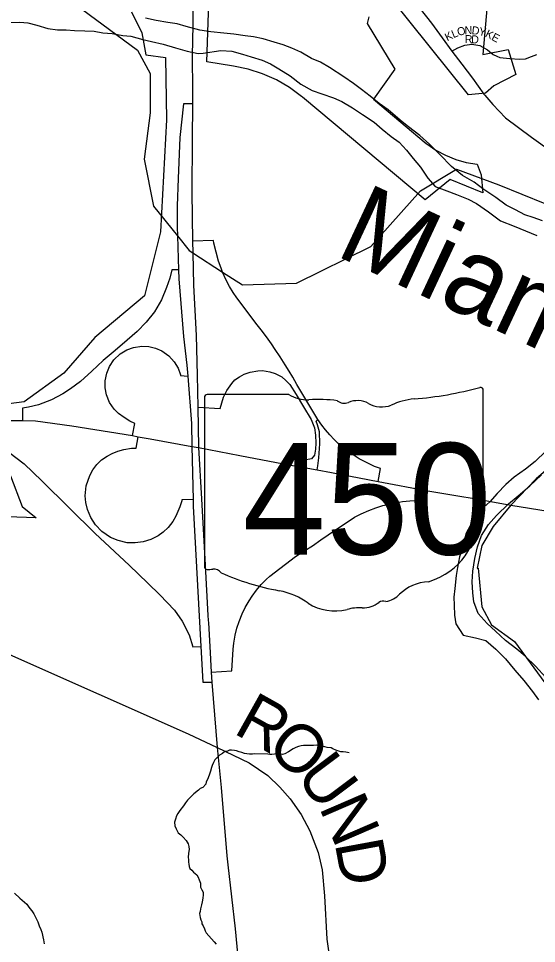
# Model space of a CAD drawing. Extents: x 1310247 to 1664935, y 235267 to 584339.
# Drawn here: x 1466239 to 1469473, y 424082 to 429860 of the extents above; entities that cross this region are included whole.
import ezdxf

# ---------------------------------------------------------------- set-up
doc = ezdxf.new("R2010")
doc.units = 0
for name, color, linetype in [('GM_X_City_Street', 7, 'Continuous'), ('GM_X_City_Street_Text', 7, 'Continuous'), ('GM_X_Corporation', 7, 'Continuous'), ('GM_X_County_Road', 7, 'Continuous'), ('GM_X_County_Road_Text', 7, 'Continuous'), ('GM_X_Interchange_Ramps', 7, 'Continuous'), ('GM_X_Interstate_Route', 7, 'Continuous'), ('GM_X_Major_River', 7, 'Continuous'), ('GM_X_Major_River_Text', 7, 'Continuous'), ('GM_X_Minor_River', 7, 'Continuous'), ('GM_X_State_Location', 7, 'Continuous'), ('GM_X_State_Route', 7, 'Continuous'), ('GM_X_State_Shield', 7, 'Continuous'), ('GM_X_Township', 7, 'Continuous'), ('GM_X_Township_Road', 7, 'Continuous'), ('GM_X_US_Route', 7, 'Continuous')]:
    doc.layers.add(name, color=color, linetype=linetype)

msp = doc.modelspace()

# ---------------------------------------------------------------- linework, layer by layer
at = {"layer": 'GM_X_City_Street'}
msp.add_lwpolyline([(1468943.6, 429655.1), (1468982.9, 429676.1), (1469024.9, 429692.7), (1469068.6, 429698.8), (1469118.4, 429690.9), (1469167.4, 429663), (1469203.2, 429634.1), (1469226, 429623.7)], dxfattribs=at)
at = {"layer": 'GM_X_Corporation'}
for points in [[(1468426.5, 429870), (1468416.4, 429829.2), (1468587.6, 429544.2), (1468455.2, 429355.1), (1468783.8, 429079.4), (1468787.8, 429076.3), (1468844.6, 429037.9), (1468905.1, 429005.7), (1468968.7, 428980), (1469034.6, 428961), (1469102.1, 428949.1), (1469127.5, 428882.8), (1469137.2, 428771.7), (1468934.7, 428853.5), (1468777.7, 428726.3), (1468012.4, 429368.6), (1468006.3, 429373.5), (1467930.4, 429428.7), (1467849.1, 429475.6), (1467763.3, 429513.8), (1467674, 429542.8), (1467582.2, 429562.3), (1467414.8, 429588.9), (1467436.4, 430206.4)], [(1469170.7, 430016.7), (1469137.3, 429634.9), (1469295.1, 429666.4), (1469344.3, 429509), (1469207.3, 429438.6), (1469154.4, 429394.2), (1469049.5, 429382.8), (1468566.1, 429987.1)], [(1466945.8, 429901.6), (1467010.1, 429769.7), (1467034.3, 429632.6), (1467156, 429615.5), (1467162.8, 429226), (1467126.1, 428526.9), (1467026.7, 428128), (1466716.6, 427867.8), (1466521.7, 427643.6), (1466275.7, 427464.8), (1466049.1, 427437)], [(1466189.8, 427002.8), (1466263.3, 426811.3), (1466350.5, 426740.6), (1465986.1, 426753.3)]]:
    msp.add_lwpolyline(points, dxfattribs=at)
at = {"layer": 'GM_X_County_Road'}
msp.add_lwpolyline([(1465603.8, 426143), (1467298.8, 425392), (1467479.6, 425306.7), (1467679.6, 425209.3), (1467795.1, 425131), (1467869.9, 425058), (1467936, 424984.9), (1468003.8, 424887.5), (1468057.5, 424784.8), (1468109.7, 424649.2), (1468134, 424541.3), (1468149.5, 424379.3), (1468163.9, 424108.2), (1468192.8, 423902.2), (1468239.8, 423699.8), (1468294, 423537.2), (1468423.7, 423144.3), (1469014.1, 421420.4), (1469095.7, 421195.3), (1469165.7, 421030.1), (1469245.1, 420884.5), (1469394.4, 420649.3), (1469626.4, 420332.4)], dxfattribs=at)
at = {"layer": 'GM_X_Interchange_Ramps'}
for points in [[(1467325.5, 429327.3), (1467268.8, 429327.2), (1467246.6, 429116.2), (1467235.5, 428860.9), (1467230, 428688.8), (1467230, 428555.6), (1467231.5, 428502.2), (1467235.5, 428361.3), (1467238.6, 428290.7), (1467241.1, 428233.7), (1467268.8, 427872.8), (1467291, 427695.2), (1467296.2, 427626.1), (1467318.8, 427328.9), (1467321.8, 427186.9), (1467329, 426855.5), (1467329.9, 426812.6), (1467378.5, 425937.7), (1467390.9, 425713.6), (1467446.9, 425714.3)], [(1468483.7, 426967.6), (1468499, 427047.9), (1468461.6, 427061.5), (1468407.3, 427087.5), (1468366.5, 427109.6), (1468328.2, 427133.5), (1468297.4, 427155.1), (1468267.7, 427178), (1468235.7, 427205.5), (1468209.2, 427230.8), (1468182, 427259.4), (1468155.8, 427290), (1468133.2, 427319.2), (1468108.6, 427355.2), (1468101.3, 427365.9), (1467977.1, 427574), (1467951.8, 427618.8), (1467928.9, 427657.5), (1467904.5, 427697.4), (1467873.6, 427745.8), (1467842.5, 427792.3), (1467818.5, 427826.8), (1467786.5, 427871.1), (1467753.7, 427914.6), (1467729.7, 427945.3), (1467601.9, 428115.9), (1467580.1, 428147.9), (1467556.7, 428186.3), (1467536.4, 428224.6), (1467513.2, 428276.2), (1467503.9, 428299.6), (1467488.8, 428344.4), (1467472.6, 428399.7), (1467458.3, 428457.4), (1467455.8, 428472.7), (1467326, 428469.9)], [(1467238.6, 428290.7), (1467196.2, 428289.1), (1467183.6, 428238.5), (1467163.7, 428178.8), (1467133, 428102.8), (1467087.7, 428026.8), (1467037.1, 427963.5), (1466981, 427905.6), (1466917.7, 427851.3), (1466843.5, 427786.2), (1466767.5, 427722.9), (1466697, 427657.8), (1466626.4, 427592.7), (1466563.1, 427545.6), (1466516.1, 427514.9), (1466445.6, 427478.7), (1466364.1, 427446.2), (1466302.6, 427431.7), (1466264.7, 427426.2), (1466264.8, 427347.8)], [(1466951.4, 427254), (1466965.2, 427330), (1466934.4, 427344.6), (1466898.1, 427367.6), (1466863.7, 427392.2), (1466835.6, 427420.5), (1466808.3, 427460.7), (1466789, 427508), (1466780.5, 427553.5), (1466780.6, 427595.7), (1466790.5, 427645.2), (1466808, 427687), (1466835.4, 427727.5), (1466875, 427765.1), (1466915, 427789.5), (1466956.7, 427805), (1467009.1, 427813), (1467053.3, 427810.7), (1467094.5, 427800.8), (1467135, 427783), (1467176.8, 427753.4), (1467211.3, 427715.8), (1467235.1, 427675.7), (1467249.9, 427634.9), (1467251, 427629.6), (1467296.2, 427626.1)], [(1467358.7, 427431.2), (1467498, 427424.3), (1467519.7, 427495.3), (1467540.3, 427536.5), (1467570.1, 427578.9), (1467590.7, 427601.8), (1467618.1, 427622.3), (1467647.9, 427638.4), (1467685.6, 427649.8), (1467732.6, 427659), (1467763.5, 427661.3), (1467808.1, 427652.1), (1467841.3, 427641.8), (1467883.7, 427622.3), (1467908.8, 427598.3), (1467934, 427573.1), (1467972.9, 427510.2), (1468017.6, 427434.6), (1468065.6, 427354.5), (1468087.4, 427303), (1468094.2, 427256.1), (1468096.5, 427208), (1468093.1, 427170.3), (1468087.4, 427132.5), (1468069.1, 427109.6), (1468025.6, 427101.6), (1468022.9, 427054.6)], [(1468104.8, 427039.6), (1468107.3, 427065.2), (1468113.8, 427114.7), (1468120.3, 427203.8), (1468117.8, 427277.6), (1468106.5, 427322.2), (1468097.6, 427344.9), (1468108.6, 427355.2)], [(1465807.3, 427321.5), (1465816.8, 427270.2), (1465947.5, 427249.4), (1466053.5, 427217.4), (1466178.4, 427151.1), (1466275.6, 427079), (1466384.8, 426971.3), (1466554.7, 426803), (1466717.8, 426643), (1466929.9, 426445.3), (1467045.7, 426333), (1467120.8, 426260.4), (1467212.9, 426164.8), (1467260.5, 426094.9), (1467304.3, 426009.5), (1467327.5, 425935.2), (1467378.5, 425937.7)], [(1467329, 426855.5), (1467259.4, 426853.1), (1467258.2, 426847.8), (1467245.9, 426809.2), (1467221.5, 426750.6), (1467202.8, 426717.8), (1467174.6, 426681.3), (1467142.9, 426651), (1467110.9, 426628.1), (1467064.7, 426604.8), (1467018.2, 426590.4), (1466968.7, 426583.7), (1466918.2, 426585.5), (1466861, 426598.3), (1466813.3, 426618.7), (1466760.3, 426655), (1466719.5, 426697.6), (1466690.4, 426742.7), (1466669.8, 426792.5), (1466659.7, 426836.3), (1466656.4, 426877.2), (1466662.2, 426939.8), (1466683.9, 427006.1), (1466703.2, 427041.4), (1466727.8, 427074.2), (1466758.3, 427102), (1466792.5, 427126.1), (1466823.6, 427143), (1466859.3, 427157.6), (1466897.4, 427168.2), (1466944.1, 427174.9), (1466973.8, 427175.5), (1466986.9, 427247.5)], [(1467441.9, 425777.3), (1467570.9, 425784.5), (1467578.6, 425919.6), (1467582.8, 425957), (1467591.9, 426007.9), (1467603.2, 426052.2), (1467616.7, 426093.9), (1467635.8, 426141.2), (1467655.2, 426181.1), (1467678.5, 426222), (1467698, 426251.9), (1467725.4, 426288.7), (1467755, 426323.4), (1467785.5, 426354.9), (1467808.1, 426375.7), (1467969, 426498.7), (1468027.3, 426535.6), (1468074.7, 426566.8), (1468127.3, 426603), (1468172.8, 426635.4), (1468337.3, 426745), (1468378.2, 426765.7), (1468425.5, 426786.5), (1468470.7, 426803.3), (1468514.3, 426817), (1468552.5, 426826.9), (1468590.8, 426835), (1468637.1, 426842.5), (1468681.5, 426847.3), (1468717.4, 426849.5), (1468754.9, 426850.2), (1468783.4, 426848), (1468793.8, 426910.3)]]:
    msp.add_lwpolyline(points, dxfattribs=at)
at = {"layer": 'GM_X_Interstate_Route'}
for points in [[(1467320.1, 430159.3), (1467326, 430017), (1467326.9, 429820.4), (1467323.8, 429625.9), (1467326.1, 429409.1), (1467325.5, 429327.3), (1467324.1, 429104.3), (1467321.4, 428775.3), (1467326, 428469.9), (1467327.6, 428396.3), (1467332.2, 428193.3), (1467348, 427879.9), (1467354.8, 427632.4), (1467358.7, 427431.2), (1467363.6, 427179.3), (1467382, 426859.7), (1467404.3, 426446), (1467422.2, 426131.5), (1467423.9, 426100.6)], [(1467423.9, 426100.6), (1467424.9, 426084.3), (1467433, 425938), (1467441.9, 425777.3), (1467446.9, 425714.3), (1467479.6, 425306.7), (1467504, 425057.1), (1467540.8, 424628.8), (1467546.9, 424573.2)], [(1467546.9, 424573.2), (1467590.9, 424174.1), (1467627, 423795.9)]]:
    msp.add_lwpolyline(points, dxfattribs=at)
at = {"layer": 'GM_X_Major_River'}
for points in [[(1466181.5, 429834.9), (1466247.7, 429837.5), (1466297.7, 429832.5), (1466353.5, 429817.3), (1466423.2, 429797.8), (1466483.1, 429788.5), (1466537.3, 429789.4), (1466589.3, 429784.3), (1466653.4, 429783), (1466711.4, 429779.8), (1466765.4, 429770.6)], [(1469509.7, 428595.6), (1469452.1, 428616.9), (1469400.3, 428634), (1469340.9, 428665.4), (1469283.4, 428694.7), (1469218.3, 428742.2), (1469137.3, 428796.1), (1469084.1, 428837.3), (1469010.8, 428879), (1468941.9, 428934.7), (1468869.4, 429010.5), (1468804.6, 429074), (1468743.7, 429129.5), (1468674.7, 429183.1), (1468621.5, 429224.4), (1468546.8, 429290.2), (1468491.5, 429329.5), (1468434.4, 429374.8), (1468381.2, 429416.1), (1468329.9, 429453.3), (1468270.7, 429494.7), (1468181.7, 429552.7), (1468124.3, 429586), (1468068.7, 429609.3), (1468001.4, 429648.8), (1467945.8, 429674.1), (1467892.2, 429695.2), (1467836.4, 429712.5), (1467766.7, 429732), (1467706.9, 429745.2), (1467654.9, 429752.3), (1467583, 429761.9), (1467521, 429767.1), (1467441, 429776.8), (1467371, 429786.3), (1467285.4, 429810.1), (1467229.6, 429825.4), (1467171.7, 429834.6), (1467097.8, 429848.1), (1467031.9, 429861.5)], [(1466765.4, 429770.6), (1466823.4, 429765.4), (1466891.3, 429754), (1466941.3, 429749), (1467015, 429729.4), (1467068.8, 429716.2), (1467142.6, 429698.6), (1467220.3, 429677), (1467292, 429655.4), (1467359.9, 429642), (1467392.8, 429643.2)], [(1467392.8, 429643.2), (1467502.6, 429659.1), (1467570.6, 429655.7), (1467638.3, 429636.2), (1467692.1, 429621.1), (1467759.8, 429599.6), (1467813.4, 429576.4), (1467864.9, 429545.2), (1467936.1, 429501.6), (1468001.1, 429450), (1468072.4, 429410.4), (1468132, 429389.1), (1468205.6, 429363.5), (1468257.3, 429342.3), (1468324.5, 429300.8), (1468387.8, 429259.3), (1468458.9, 429211.7), (1468510.1, 429168.5), (1468565.2, 429123.1), (1468616.5, 429088), (1468661.5, 429036.8), (1468702.5, 428985.8), (1468749.4, 428930.6), (1468794, 428861.4), (1468841, 428810.2), (1468912.5, 428782.6), (1468974.2, 428761.3), (1469045.7, 428731.7), (1469099.2, 428704.5), (1469174.2, 428652.8), (1469249.2, 428595), (1469332.6, 428563.1), (1469475.7, 428504)], [(1469530.4, 427157.3), (1469464.8, 427092.4), (1469403.6, 427045.5), (1469334.4, 426994.7), (1469281.3, 426949.6), (1469227.9, 426892.5), (1469180.7, 426841.2), (1469125.5, 426790.2), (1469069.6, 426709), (1469034.1, 426645.5), (1469012.3, 426565.6), (1468992.8, 426497.7), (1468979.3, 426429.7), (1468972.2, 426379.6), (1468962.4, 426299.5), (1468957.2, 426245.4), (1468958.1, 426195.2), (1468960.7, 426132.8), (1468969.6, 426078.4), (1469016.1, 426007.2), (1469091.9, 425991.6), (1469155.7, 425974.2), (1469218.7, 425920.7), (1469279.5, 425859.2), (1469338.1, 425789.7), (1469394.8, 425724.3), (1469447.4, 425656.9), (1469486.3, 425603.9)], [(1469531.5, 425743.5), (1469466.9, 425813.1), (1469402.1, 425876.8), (1469350.9, 425920), (1469279.9, 425973.6), (1469217.1, 426033.2), (1469166, 426080.4), (1469109.3, 426143.8), (1469082.8, 426216.7), (1469076, 426273), (1469071.5, 426341.4), (1469075, 426407.6), (1469088.7, 426485.7), (1469104.4, 426559.6), (1469130, 426629.4), (1469173.6, 426698.8), (1469222.9, 426756), (1469298.7, 426828.8), (1469357.9, 426877.8), (1469431.4, 426940.5), (1469505.1, 427009.3)]]:
    msp.add_lwpolyline(points, dxfattribs=at)
at = {"layer": 'GM_X_Minor_River'}
for points in [[(1468304, 425272.4), (1468282.1, 425277), (1468266.1, 425279.4), (1468252.1, 425279.8), (1468238.1, 425284.1), (1468220.2, 425288.6), (1468202.4, 425297.1), (1468190.5, 425303.4), (1468166.5, 425306), (1468122.7, 425319.2), (1468102.7, 425319.7), (1468080.6, 425318.3), (1468036.5, 425319.5), (1468018.4, 425317.9), (1468004.3, 425316.3), (1467988.2, 425312.7), (1467970, 425305.2), (1467953.7, 425297.6), (1467925.2, 425278.3), (1467902.8, 425266.9), (1467886.7, 425263.3), (1467862.6, 425263.9), (1467850.6, 425266.2), (1467836.6, 425264.6), (1467820.5, 425263), (1467808.5, 425263.3), (1467796.4, 425263.6), (1467714.3, 425265.8), (1467700.2, 425264.1), (1467682.1, 425264.6), (1467664.2, 425267.1), (1467650.2, 425269.5), (1467634.2, 425273.9), (1467616.3, 425278.4), (1467600.4, 425284.8), (1467588.5, 425287.1), (1467568.5, 425289.6), (1467556.4, 425290), (1467544.3, 425284.2), (1467528.1, 425280.7), (1467511.8, 425269.1), (1467493.5, 425257.5), (1467479.1, 425243.9), (1467464.6, 425228.2), (1467456.2, 425212.4), (1467447.7, 425194.6), (1467443.4, 425180.7), (1467438.8, 425158.8), (1467434.4, 425144.9), (1467430.1, 425133), (1467419.4, 425107.2), (1467411, 425091.4), (1467408.7, 425077.5), (1467390.1, 425055.9), (1467373.9, 425050.3), (1467363.5, 425038.6), (1467332.9, 425017.3), (1467308.2, 424991.9), (1467293.8, 424976.3), (1467281.3, 424960.6), (1467268.8, 424940.9), (1467246, 424913.4), (1467233.5, 424893.7), (1467225.1, 424879.9), (1467218.6, 424858.1), (1467214.1, 424840.2), (1467215.5, 424816.1), (1467223.1, 424797.8), (1467236.5, 424773.5), (1467252.2, 424761), (1467267.9, 424746.6), (1467285.4, 424726.1), (1467298.9, 424703.7), (1467302.5, 424687.6), (1467304, 424669.5), (1467301.4, 424645.6), (1467298.7, 424619.6), (1467300.4, 424605.5), (1467300, 424589.5), (1467301.7, 424577.5), (1467305.3, 424563.3), (1467309, 424551.2), (1467320.8, 424540.9), (1467332.5, 424526.6), (1467352.1, 424510), (1467361.8, 424495.7), (1467367.4, 424479.6), (1467374.9, 424459.3), (1467374.5, 424445.3), (1467376.2, 424433.3), (1467383.8, 424417), (1467391.5, 424402.8), (1467393.1, 424386.7), (1467390.5, 424364.8), (1467386, 424342.9), (1467381.4, 424322.9), (1467374.8, 424299.1), (1467372.4, 424281.1), (1467370.1, 424269.1), (1467373.5, 424245), (1467377, 424228.9)], [(1466214.1, 424395.5), (1466247.4, 424364.6), (1466276.9, 424339.8), (1466290.6, 424327.4), (1466300.3, 424315.2), (1466310, 424300.9), (1466321.6, 424286.6), (1466335.2, 424266.2)], [(1466335.2, 424266.2), (1466346.6, 424241.8), (1466360, 424217.5), (1466369.3, 424191.2), (1466378.8, 424168.9), (1466384.4, 424152.7), (1466390, 424134.5), (1466391.7, 424122.5), (1466395.2, 424104.3), (1466398.6, 424080.2)], [(1467377, 424228.9), (1467382.8, 424216.7), (1467384.5, 424204.7), (1467392.2, 424192.5), (1467399.7, 424174.2), (1467405.4, 424160), (1467411.1, 424147.9), (1467426.7, 424129.5), (1467461.8, 424092.5), (1467473.5, 424078.1)]]:
    msp.add_lwpolyline(points, dxfattribs=at)
at = {"layer": 'GM_X_State_Route'}
for points in [[(1465489.1, 427259.3), (1465677.3, 427297.3), (1465807.3, 427321.5), (1465829, 427325.5), (1465916.7, 427333.2), (1465995.4, 427340.9), (1466085.2, 427349.5), (1466192, 427349.5), (1466264.8, 427347.8), (1466346.4, 427346), (1466572, 427316.1), (1466951.4, 427254), (1466986.9, 427247.5), (1467062.3, 427233.9)], [(1467062.3, 427233.9), (1467321.8, 427186.9), (1467363.6, 427179.3)], [(1467363.6, 427179.3), (1467620.7, 427130.5), (1467937.5, 427070.2), (1468022.9, 427054.6), (1468104.8, 427039.6), (1468192.7, 427023.5), (1468483.7, 426967.6)], [(1468483.7, 426967.6), (1468793.8, 426910.3)], [(1468793.8, 426910.3), (1468970.1, 426881), (1469095.9, 426858.4)], [(1469095.9, 426858.4), (1469165.4, 426845.9), (1469313.7, 426820.6), (1469428.6, 426801), (1469699.9, 426757.8), (1469851.6, 426731.7)]]:
    msp.add_lwpolyline(points, dxfattribs=at)
at = {"layer": 'GM_X_State_Shield'}
for p, q in [((1467927.5, 427511.6), (1467417.8, 427511.6)), ((1469140.9, 426985), (1469140.9, 427537.7)), ((1467400.7, 427493.4), (1467400.7, 426436.7)), ((1469140.7, 426985.1), (1469140.9, 426985))]:
    msp.add_line(p, q, dxfattribs=at)
for centre, major_axis, start_param, end_param in [((1467420.6, 427495.6), (20.2, 0), 1.712693, 3.28349), ((1468048.8, 427634.2), (195.5, 0), 4.042523, 4.731795), ((1468521, 428952.1), (1845.5, 0), 4.814394, 5.042369), ((1469121.6, 427540), (19.4, 0), 6.141152, 7.989035), ((1468113.7, 426918.4), (702, 0), 1.404758, 1.657858), ((1468273, 427501.1), (56.4, 0), 3.836095, 5.185415), ((1468355.9, 427379), (117.3, 0), 0.950623, 2.079405), ((1468507.2, 427546.5), (141.1, 0), 4.081561, 5.145723), ((1468756.4, 427188.8), (371.3, 0), 1.699011, 2.107814), ((1469136.4, 426944.4), (30, 0), 1.883978, 3.671073), ((1468945.7, 426874.6), (180, 0), 5.934695, 6.695948), ((1469120.2, 426982.9), (20.7, 0), 5.05454, 6.418171), ((1469210.3, 426753.7), (130.9, 0), 2.387724, 3.262537), ((1468624.4, 426683.4), (461.6, 0), 5.101752, 6.440018), ((1467420.8, 426434.4), (20.3, 0), 3.00124, 4.508301), ((1467423.9, 426542.5), (155.2, 0), 4.665946, 4.897461), ((1467455.7, 426375.8), (56, 0), 0.519207, 1.627899), ((1468162.3, 427325.1), (1332.7, 0), 4.195997, 4.488961), ((1468819, 426140.1), (252.8, 0), 1.647645, 2.488434), ((1467764.9, 425962.1), (417, 0), 0.823519, 1.323587), ((1468498.7, 426334.3), (149.1, 0), 4.937069, 5.64225), ((1468215.9, 426370.5), (264.6, 0), 4.026481, 4.996735), ((1468388.1, 426291.4), (141, 0), 4.691044, 5.507374), ((1468515.7, 426189.1), (39.7, 0), 1.147584, 2.315152), ((1468368.8, 426005.2), (217.4, 0), 1.495662, 1.94098)]:
    msp.add_ellipse(centre, major_axis=major_axis, ratio=0.8, start_param=start_param, end_param=end_param, dxfattribs=at)
at = {"layer": 'GM_X_Township'}
for points in [[(1466506.1, 430016), (1466982.2, 429662.8), (1467061.7, 429517.1), (1467061.2, 429270.3), (1467023.9, 428980.1), (1467082.7, 428688.2), (1467231.5, 428502.2), (1467304, 428411.6), (1467327.6, 428396.3), (1467513.2, 428276.2), (1467638.5, 428195.2), (1467975.1, 428205.5), (1468437.8, 428436.3), (1468748.4, 428784), (1468973.6, 428917.8), (1469238.4, 428820.6), (1469524.2, 428704)], [(1466506.1, 430016), (1466982.2, 429662.8), (1467061.7, 429517.1), (1467061.2, 429270.3), (1467023.9, 428980.1), (1467082.7, 428688.2), (1467231.5, 428502.2), (1467304, 428411.6), (1467327.6, 428396.3), (1467513.2, 428276.2), (1467638.5, 428195.2), (1467975.1, 428205.5), (1468437.8, 428436.3), (1468748.4, 428784), (1468973.6, 428917.8), (1469238.4, 428820.6), (1469524.2, 428704)], [(1469693.2, 427175.9), (1469471.6, 426983.4), (1469313.7, 426820.6), (1469203.3, 426686), (1469132, 426568.2), (1469102, 426425.6), (1469109.5, 426425.6), (1469132, 426185.5), (1469192, 426072.9), (1469334.6, 425967.8), (1469910.6, 425185.2)], [(1469693.2, 427175.9), (1469471.6, 426983.4), (1469313.7, 426820.6), (1469203.3, 426686), (1469132, 426568.2), (1469102, 426425.6), (1469109.5, 426425.6), (1469132, 426185.5), (1469192, 426072.9), (1469334.6, 425967.8), (1469910.6, 425185.2)]]:
    msp.add_lwpolyline(points, dxfattribs=at)
at = {"layer": 'GM_X_Township_Road'}
msp.add_lwpolyline([(1469226, 429623.7), (1469243.4, 429615.8), (1469305.5, 429610.5), (1469367.5, 429606.2), (1469405.1, 429608.8), (1469440.9, 429622.3), (1469474.7, 429634.2)], dxfattribs=at)
at = {"layer": 'GM_X_US_Route'}
for points in [[(1468742.4, 429923.9), (1468746, 429919.2), (1468816.5, 429829.9), (1468884.1, 429739.9), (1468943.6, 429655.1), (1469006.5, 429574.7), (1469072.9, 429487.3), (1469144.8, 429387.7)], [(1469144.8, 429387.7), (1469149.9, 429380.6), (1469200.6, 429323), (1469279.2, 429239.9), (1469359.7, 429178.7), (1469442.7, 429117.5), (1469566.8, 429029.2), (1469781.9, 428873.7), (1469957.6, 428739.9), (1470129.8, 428603.5), (1470329.1, 428455), (1470442.7, 428349.2), (1470479.4, 428302), (1470509.1, 428253), (1470535.4, 428197.1), (1470557.2, 428121), (1470562.4, 428023.1), (1470564.2, 427892.9), (1470574.6, 427779.4), (1470574.9, 427776.5)]]:
    msp.add_lwpolyline(points, dxfattribs=at)

# ---------------------------------------------------------------- texts
at = {"layer": 'GM_X_City_Street_Text'}
for s, rotation, p in [('K', 27.19056, (1468916.1, 429716.6)), ('L', 22.77535, (1468954.3, 429736.3)), ('O', 16.60294, (1468985.4, 429749.5)), ('N', 0.69949, (1469024, 429761.5)), ('D', 354.26331, (1469066.5, 429762.1)), ('Y', 346.52042, (1469108.5, 429758)), ('K', 332.73113, (1469148.3, 429748.8)), ('E', 331.30888, (1469187.1, 429728.8)), ('R', 359.31996, (1469024.5, 429706.1)), ('D', 356.50136, (1469063.4, 429705.6))]:
    msp.add_text(s, height=50, rotation=rotation, dxfattribs=at).set_placement(p)
at = {"layer": 'GM_X_County_Road_Text'}
for s, rotation, p in [('R', 330.7949, (1467573.3, 425399.2)), ('O', 319.41688, (1467775.5, 425287.9)), ('U', 306.9005, (1467964.2, 425128.8)), ('N', 293.37845, (1468113.3, 424933.9)), ('D', 280.47689, (1468212.9, 424708.6))]:
    msp.add_text(s, height=300, rotation=rotation, dxfattribs=at).set_placement(p)
at = {"layer": 'GM_X_Major_River_Text'}
msp.add_text('Miami', height=500, rotation=334.99641, dxfattribs=at).set_placement((1468206.1, 428385.2))
at = {"layer": 'GM_X_State_Location'}
for s in ['s', 'r']:
    msp.add_text(s, height=1, dxfattribs=at).set_placement((1468251.2, 426894.8))
msp.add_text('450', height=1, rotation=0.00001, dxfattribs=at).set_placement((1467898.3, 426822.1))
at = {"layer": 'GM_X_State_Shield'}
msp.add_text('450', height=696.1, dxfattribs=at).set_placement((1467639.1, 426511.3))

doc.saveas('drawing.dxf')
